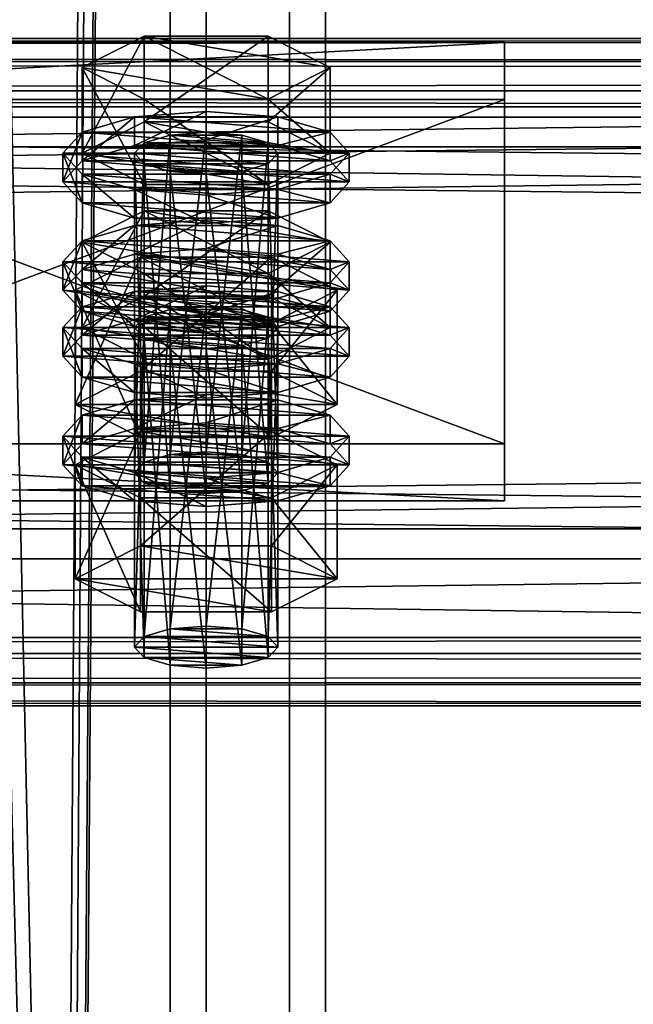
# Model space of a CAD drawing. Header units: millimetres. Extents: x 60485 to 71303, y 100 to 16900.
# Tile 385 of 656: x 68404 to 68456, y 5736 to 5819. Entities that reach past the tile are written whole.
import ezdxf

# ---------------------------------------------------------------- set-up
doc = ezdxf.new("R2010")
doc.units = ezdxf.units.MM
for name, color, linetype in [('13', 7, 'Continuous'), ('3', 7, 'Continuous'), ('4', 7, 'Continuous'), ('6', 7, 'Continuous'), ('9', 7, 'Continuous')]:
    doc.layers.add(name, color=color, linetype=linetype)

msp = doc.modelspace()

# ---------------------------------------------------------------- meshes
at = {"layer": '13', "color": 20}
mesh = msp.add_polyface(dxfattribs=at)
corners = [(68414.804, 5795.619, 4827.155), (68425.196, 5802.792, 4829.348), (68414.804, 5802.792, 4829.348), (68425.196, 5797.529, 4846.562), (68409.608, 5800.16, 4837.955), (68414, 5780.83, 4779.76), (68414.804, 5808.484, 4785.078), (68414, 5807.607, 4787.947), (68414.804, 5781.707, 4776.892), (68417, 5809.126, 4782.978), (68417, 5782.349, 4774.791), (68420, 5809.361, 4782.209), (68423, 5806.087, 4792.916), (68417, 5806.087, 4792.916), (68414.804, 5806.729, 4790.816), (68425.196, 5806.729, 4790.816), (68426, 5807.607, 4787.947), (68425.196, 5808.484, 4785.078), (68409.608, 5807.607, 4787.947), (68414.804, 5810.238, 4779.34), (68414.804, 5817.41, 4781.533), (68409.608, 5814.779, 4790.14), (68425.196, 5817.41, 4781.533), (68425.196, 5804.975, 4796.554), (68414.804, 5804.975, 4796.554), (68414.804, 5812.147, 4798.746), (68425.196, 5812.147, 4798.746), (68408, 5805.216, 4787.216), (68409.608, 5806.97, 4781.478), (68409.608, 5809.361, 4782.209), (68408, 5807.607, 4787.947), (68414, 5808.254, 4777.278), (68414, 5810.645, 4778.009), (68420, 5808.724, 4775.74), (68420, 5811.115, 4776.471), (68420, 5801.707, 4798.692), (68414, 5802.177, 4797.154), (68414, 5804.568, 4797.885), (68420, 5804.098, 4799.423), (68409.608, 5803.462, 4792.954), (68409.608, 5805.852, 4793.685), (68430.392, 5806.97, 4781.478), (68432, 5805.216, 4787.216), (68430.392, 5803.462, 4792.954), (68426, 5802.177, 4797.154), (68426, 5804.568, 4797.885), (68430.392, 5805.852, 4793.685), (68432, 5807.607, 4787.947), (68430.392, 5809.361, 4782.209), (68414, 5799.153, 4774.495), (68420, 5802.014, 4773.689), (68414, 5801.544, 4775.226), (68430.392, 5800.26, 4779.427), (68409.608, 5800.26, 4779.427), (68426, 5801.544, 4775.226)]
mesh.append_faces([[corners[k] for k in face] for face in [(0, 1, 2, 2), (5, 6, 7, 7), (8, 9, 6, 6), (10, 11, 9, 9), (18, 20, 21, 21), (19, 22, 20, 20), (24, 21, 25, 25), (23, 18, 24, 24), (21, 26, 25, 25), (27, 29, 30, 30), (28, 32, 29, 29), (31, 34, 32, 32), (35, 37, 38, 38), (36, 40, 37, 37), (39, 30, 40, 40), (44, 36, 35, 35), (49, 50, 51, 51), (54, 51, 50, 50)]], dxfattribs={"vtx0": -1, "color": 20})
mesh.append_faces([[corners[k] for k in face] for face in [(3, 4, 2, 2), (12, 13, 14, 14), (15, 14, 7, 7), (16, 7, 6, 6), (17, 6, 9, 9), (23, 19, 18, 18), (26, 21, 20, 20), (41, 31, 28, 28), (42, 28, 27, 27), (43, 27, 39, 39), (44, 39, 36, 36), (45, 37, 40, 40), (46, 40, 30, 30), (47, 30, 29, 29), (48, 29, 32, 32), (52, 53, 51, 51)]], dxfattribs={"vtx0": -1, "vtx2": -1, "vtx3": -1, "color": 20})
mesh.append_faces([[corners[k] for k in face] for face in [(18, 19, 20, 20), (23, 24, 25, 25), (24, 18, 21, 21), (27, 28, 29, 29), (28, 31, 32, 32), (31, 33, 34, 34), (35, 36, 37, 37), (36, 39, 40, 40), (39, 27, 30, 30)]], dxfattribs={"vtx2": -1, "vtx3": -1, "color": 20})
mesh = msp.add_polyface(dxfattribs=at)
corners = [(68430.392, 5800.16, 4837.955), (68414.804, 5802.792, 4829.348), (68425.196, 5802.792, 4829.348), (68420, 5782.584, 4774.023), (68423, 5809.126, 4782.978), (68420, 5809.361, 4782.209), (68423, 5782.349, 4774.791), (68425.196, 5808.484, 4785.078), (68425.196, 5781.707, 4776.892), (68426, 5807.607, 4787.947), (68417, 5806.087, 4792.916), (68423, 5806.087, 4792.916), (68420, 5805.852, 4793.685), (68414.804, 5806.729, 4790.816), (68425.196, 5806.729, 4790.816), (68414, 5807.607, 4787.947), (68414.804, 5808.484, 4785.078), (68417, 5809.126, 4782.978), (68414.804, 5810.238, 4779.34), (68425.196, 5810.238, 4779.34), (68425.196, 5817.41, 4781.533), (68430.392, 5807.607, 4787.947), (68430.392, 5814.779, 4790.14), (68425.196, 5804.975, 4796.554), (68425.196, 5812.147, 4798.746), (68414.804, 5812.147, 4798.746), (68414.804, 5817.41, 4781.533), (68420, 5808.724, 4775.74), (68426, 5808.254, 4777.278), (68426, 5810.645, 4778.009), (68420, 5811.115, 4776.471), (68430.392, 5806.97, 4781.478), (68430.392, 5809.361, 4782.209), (68432, 5805.216, 4787.216), (68432, 5807.607, 4787.947), (68430.392, 5803.462, 4792.954), (68430.392, 5805.852, 4793.685), (68426, 5802.177, 4797.154), (68426, 5804.568, 4797.885), (68420, 5801.707, 4798.692), (68420, 5804.098, 4799.423), (68414, 5808.254, 4777.278), (68409.608, 5806.97, 4781.478), (68408, 5805.216, 4787.216), (68409.608, 5803.462, 4792.954), (68414, 5804.568, 4797.885), (68409.608, 5805.852, 4793.685), (68408, 5807.607, 4787.947), (68409.608, 5809.361, 4782.209), (68414, 5810.645, 4778.009)]
mesh.append_faces([[corners[k] for k in face] for face in [(0, 1, 2, 2), (3, 4, 5, 5), (6, 7, 4, 4), (8, 9, 7, 7), (10, 11, 12, 12), (4, 17, 5, 5), (19, 22, 20, 20), (21, 24, 22, 22), (23, 25, 24, 24), (18, 21, 19, 19), (22, 26, 20, 20), (27, 29, 30, 30), (28, 32, 29, 29), (31, 34, 32, 32), (33, 36, 34, 34), (35, 38, 36, 36), (37, 40, 38, 38), (41, 28, 27, 27), (45, 38, 40, 40), (29, 49, 30, 30)]], dxfattribs={"vtx0": -1, "color": 20})
mesh.append_faces([[corners[k] for k in face] for face in [(11, 13, 14, 14), (14, 15, 9, 9), (9, 16, 7, 7), (7, 17, 4, 4), (21, 18, 23, 23), (24, 26, 22, 22), (28, 41, 31, 31), (31, 42, 33, 33), (33, 43, 35, 35), (35, 44, 37, 37), (38, 46, 36, 36), (36, 47, 34, 34), (34, 48, 32, 32), (32, 49, 29, 29)]], dxfattribs={"vtx0": -1, "vtx1": -1, "color": 20})
mesh.append_faces([[corners[k] for k in face] for face in [(18, 19, 20, 20), (19, 21, 22, 22), (21, 23, 24, 24), (27, 28, 29, 29), (28, 31, 32, 32), (31, 33, 34, 34), (33, 35, 36, 36), (35, 37, 38, 38), (37, 39, 40, 40)]], dxfattribs={"vtx2": -1, "vtx3": -1, "color": 20})
mesh = msp.add_polyface(dxfattribs=at)
corners = [(68425.196, 5793.865, 4832.893), (68414.804, 5793.865, 4832.893), (68417, 5794.507, 4830.793), (68423, 5794.507, 4830.793), (68420, 5794.742, 4830.024), (68409.608, 5792.988, 4835.762), (68414.804, 5795.619, 4827.155), (68414.804, 5802.792, 4829.348), (68409.608, 5800.16, 4837.955), (68414.804, 5790.357, 4844.369), (68414.804, 5797.529, 4846.562), (68425.196, 5797.529, 4846.562), (68409.608, 5792.351, 4829.293), (68414, 5793.636, 4825.093), (68414, 5796.026, 4825.824), (68409.608, 5794.742, 4830.024), (68420, 5794.106, 4823.556), (68420, 5796.496, 4824.286), (68430.392, 5794.742, 4830.024), (68426, 5796.026, 4825.824), (68414, 5780.83, 4779.76), (68414.804, 5781.707, 4776.892), (68414.804, 5808.484, 4785.078), (68417, 5782.349, 4774.791), (68417, 5809.126, 4782.978), (68420, 5782.584, 4774.023), (68420, 5809.361, 4782.209), (68420, 5779.076, 4785.498), (68417, 5806.087, 4792.916), (68420, 5805.852, 4793.685), (68417, 5779.311, 4784.73), (68414.804, 5806.729, 4790.816), (68414.804, 5779.953, 4782.629), (68414, 5807.607, 4787.947), (68409.03, 5786.552, 4781.51), (68414.515, 5798.892, 4775.349), (68409.03, 5796.115, 4784.433), (68414.515, 5789.329, 4772.425), (68425.485, 5798.892, 4775.349), (68425.485, 5793.337, 4793.518), (68414.515, 5793.337, 4793.518), (68408, 5796.115, 4784.433), (68409.608, 5797.869, 4778.696), (68409.608, 5800.26, 4779.427), (68408, 5798.506, 4785.164), (68414, 5799.153, 4774.495), (68414, 5801.544, 4775.226), (68420, 5799.623, 4772.958), (68420, 5802.014, 4773.689), (68420, 5792.606, 4795.909), (68414, 5793.076, 4794.372), (68414, 5795.467, 4795.103), (68420, 5794.997, 4796.64), (68409.608, 5794.361, 4790.171), (68409.608, 5796.751, 4790.902), (68430.392, 5797.869, 4778.696), (68432, 5796.115, 4784.433), (68430.392, 5794.361, 4790.171), (68426, 5793.076, 4794.372), (68426, 5795.467, 4795.103), (68430.392, 5796.751, 4790.902), (68432, 5798.506, 4785.164)]
mesh.append_faces([[corners[k] for k in face] for face in [(3, 2, 4, 4), (5, 7, 8, 8), (9, 8, 10, 10), (8, 11, 10, 10), (12, 14, 15, 15), (13, 17, 14, 14), (19, 14, 17, 17), (27, 28, 29, 29), (30, 31, 28, 28), (32, 33, 31, 31), (34, 35, 36, 36), (37, 38, 35, 35), (36, 39, 40, 40), (41, 43, 44, 44), (42, 46, 43, 43), (49, 51, 52, 52), (50, 54, 51, 51), (53, 44, 54, 54), (51, 59, 52, 52)]], dxfattribs={"vtx0": -1, "color": 20})
mesh.append_faces([[corners[k] for k in face] for face in [(0, 1, 2, 2), (18, 15, 14, 14), (39, 36, 35, 35), (55, 47, 45, 45), (56, 45, 42, 42), (57, 42, 41, 41), (58, 41, 53, 53), (59, 51, 54, 54), (60, 54, 44, 44), (61, 44, 43, 43)]], dxfattribs={"vtx0": -1, "vtx2": -1, "vtx3": -1, "color": 20})
mesh.append_faces([[corners[k] for k in face] for face in [(5, 6, 7, 7), (9, 5, 8, 8), (12, 13, 14, 14), (13, 16, 17, 17), (20, 21, 22, 22), (21, 23, 24, 24), (23, 25, 26, 26), (32, 20, 33, 33), (41, 42, 43, 43), (42, 45, 46, 46), (45, 47, 48, 48), (49, 50, 51, 51), (50, 53, 54, 54), (53, 41, 44, 44)]], dxfattribs={"vtx2": -1, "vtx3": -1, "color": 20})
mesh = msp.add_polyface(dxfattribs=at)
corners = [(68425.196, 5793.865, 4832.893), (68417, 5794.507, 4830.793), (68423, 5794.507, 4830.793), (68414.804, 5795.619, 4827.155), (68425.196, 5795.619, 4827.155), (68425.196, 5802.792, 4829.348), (68430.392, 5792.988, 4835.762), (68430.392, 5800.16, 4837.955), (68425.196, 5790.357, 4844.369), (68425.196, 5797.529, 4846.562), (68414.804, 5797.529, 4846.562), (68414.804, 5802.792, 4829.348), (68420, 5794.106, 4823.556), (68426, 5793.636, 4825.093), (68426, 5796.026, 4825.824), (68420, 5796.496, 4824.286), (68430.392, 5794.742, 4830.024), (68432, 5792.988, 4835.762), (68409.608, 5794.742, 4830.024), (68414, 5796.026, 4825.824), (68420, 5782.584, 4774.023), (68423, 5782.349, 4774.791), (68423, 5809.126, 4782.978), (68425.196, 5781.707, 4776.892), (68425.196, 5808.484, 4785.078), (68426, 5780.83, 4779.76), (68426, 5807.607, 4787.947), (68425.196, 5806.729, 4790.816), (68425.196, 5779.953, 4782.629), (68423, 5806.087, 4792.916), (68423, 5779.311, 4784.73), (68420, 5805.852, 4793.685), (68414.515, 5789.329, 4772.425), (68425.485, 5789.329, 4772.425), (68425.485, 5798.892, 4775.349), (68430.97, 5796.115, 4784.433), (68425.485, 5793.337, 4793.518), (68414.515, 5798.892, 4775.349), (68420, 5799.623, 4772.958), (68426, 5799.153, 4774.495), (68426, 5801.544, 4775.226), (68420, 5802.014, 4773.689), (68430.392, 5797.869, 4778.696), (68430.392, 5800.26, 4779.427), (68432, 5796.115, 4784.433), (68432, 5798.506, 4785.164), (68430.392, 5794.361, 4790.171), (68430.392, 5796.751, 4790.902), (68426, 5793.076, 4794.372), (68426, 5795.467, 4795.103), (68420, 5794.997, 4796.64), (68414, 5799.153, 4774.495), (68409.608, 5797.869, 4778.696), (68408, 5796.115, 4784.433), (68409.608, 5796.751, 4790.902), (68408, 5798.506, 4785.164), (68409.608, 5800.26, 4779.427), (68414, 5801.544, 4775.226)]
mesh.append_faces([[corners[k] for k in face] for face in [(4, 7, 5, 5), (6, 9, 7, 7), (8, 10, 9, 9), (3, 6, 4, 4), (12, 14, 15, 15), (13, 16, 14, 14), (25, 27, 26, 26), (28, 29, 27, 27), (30, 31, 29, 29), (33, 35, 34, 34), (35, 37, 34, 34), (38, 40, 41, 41), (39, 43, 40, 40), (42, 45, 43, 43), (44, 47, 45, 45), (46, 49, 47, 47), (48, 50, 49, 49), (38, 42, 39, 39)]], dxfattribs={"vtx0": -1, "color": 20})
mesh.append_faces([[corners[k] for k in face] for face in [(0, 1, 2, 2), (9, 11, 7, 7), (17, 18, 16, 16), (16, 19, 14, 14), (36, 37, 35, 35), (42, 51, 44, 44), (44, 52, 46, 46), (46, 53, 48, 48), (49, 54, 47, 47), (47, 55, 45, 45), (45, 56, 43, 43), (43, 57, 40, 40)]], dxfattribs={"vtx0": -1, "vtx1": -1, "color": 20})
mesh.append_faces([[corners[k] for k in face] for face in [(3, 4, 5, 5), (4, 6, 7, 7), (6, 8, 9, 9), (12, 13, 14, 14), (20, 21, 22, 22), (21, 23, 24, 24), (23, 25, 26, 26), (32, 33, 34, 34), (38, 39, 40, 40), (39, 42, 43, 43), (42, 44, 45, 45), (44, 46, 47, 47), (46, 48, 49, 49)]], dxfattribs={"vtx2": -1, "vtx3": -1, "color": 20})
mesh = msp.add_polyface(dxfattribs=at)
corners = [(68414, 5766.211, 4827.576), (68414.804, 5793.865, 4832.893), (68414, 5792.988, 4835.762), (68414.804, 5767.089, 4824.707), (68417, 5794.507, 4830.793), (68417, 5767.731, 4822.607), (68420, 5794.742, 4830.024), (68417, 5764.692, 4832.545), (68414.804, 5792.111, 4838.631), (68417, 5791.469, 4840.731), (68414.804, 5765.334, 4830.445), (68420, 5791.234, 4841.5), (68425.196, 5792.111, 4838.631), (68426, 5792.988, 4835.762), (68425.196, 5790.357, 4844.369), (68414.804, 5790.357, 4844.369), (68414.804, 5797.529, 4846.562), (68414.804, 5795.619, 4827.155), (68409.608, 5792.988, 4835.762), (68408, 5790.597, 4835.031), (68409.608, 5792.351, 4829.293), (68409.608, 5794.742, 4830.024), (68408, 5792.988, 4835.762), (68420, 5787.089, 4846.507), (68414, 5787.559, 4844.969), (68414, 5789.95, 4845.7), (68420, 5789.479, 4847.238), (68409.608, 5788.843, 4840.769), (68409.608, 5791.234, 4841.5), (68430.392, 5792.351, 4829.293), (68414, 5793.636, 4825.093), (68432, 5790.597, 4835.031), (68430.392, 5788.843, 4840.769), (68426, 5787.559, 4844.969), (68426, 5789.95, 4845.7), (68430.392, 5791.234, 4841.5), (68432, 5792.988, 4835.762), (68409.608, 5783.25, 4826.511), (68414, 5784.535, 4822.311), (68414, 5786.925, 4823.041), (68409.608, 5785.641, 4827.242), (68420, 5785.005, 4820.773), (68420, 5787.395, 4821.504), (68426, 5784.535, 4822.311), (68430.392, 5785.641, 4827.242), (68426, 5786.925, 4823.041), (68420, 5779.076, 4785.498), (68417, 5779.311, 4784.73), (68417, 5806.087, 4792.916), (68414.804, 5779.953, 4782.629), (68414.804, 5806.729, 4790.816), (68409.03, 5786.552, 4781.51), (68414.515, 5789.329, 4772.425), (68414.515, 5798.892, 4775.349), (68425.485, 5783.774, 4790.595), (68414.515, 5783.774, 4790.595), (68414.515, 5793.337, 4793.518), (68409.03, 5796.115, 4784.433), (68430.97, 5786.552, 4781.51), (68426, 5793.076, 4794.372), (68409.608, 5794.361, 4790.171), (68420, 5792.606, 4795.909), (68414, 5793.076, 4794.372)]
mesh.append_faces([[corners[k] for k in face] for face in [(0, 1, 2, 2), (3, 4, 1, 1), (5, 6, 4, 4), (7, 8, 9, 9), (10, 2, 8, 8), (8, 11, 9, 9), (14, 18, 15, 15), (19, 21, 22, 22), (23, 25, 26, 26), (24, 28, 25, 25), (27, 22, 28, 28), (33, 24, 23, 23), (37, 39, 40, 40), (38, 42, 39, 39), (38, 43, 41, 41), (45, 39, 42, 42), (55, 57, 56, 56), (61, 60, 62, 62)]], dxfattribs={"vtx0": -1, "color": 20})
mesh.append_faces([[corners[k] for k in face] for face in [(59, 60, 61, 61)]], dxfattribs={"vtx0": -1, "vtx1": -1, "color": 20})
mesh.append_faces([[corners[k] for k in face] for face in [(12, 8, 2, 2), (13, 2, 1, 1), (14, 17, 18, 18), (29, 30, 20, 20), (31, 20, 19, 19), (32, 19, 27, 27), (33, 27, 24, 24), (34, 25, 28, 28), (35, 28, 22, 22), (36, 22, 21, 21), (44, 40, 39, 39), (58, 52, 51, 51)]], dxfattribs={"vtx0": -1, "vtx2": -1, "vtx3": -1, "color": 20})
mesh.append_faces([[corners[k] for k in face] for face in [(14, 15, 16, 16), (19, 20, 21, 21), (23, 24, 25, 25), (24, 27, 28, 28), (27, 19, 22, 22), (37, 38, 39, 39), (38, 41, 42, 42), (46, 47, 48, 48), (47, 49, 50, 50), (51, 52, 53, 53), (54, 55, 56, 56), (55, 51, 57, 57)]], dxfattribs={"vtx2": -1, "vtx3": -1, "color": 20})
mesh = msp.add_polyface(dxfattribs=at)
corners = [(68420, 5767.966, 4821.838), (68423, 5794.507, 4830.793), (68420, 5794.742, 4830.024), (68423, 5767.731, 4822.607), (68425.196, 5793.865, 4832.893), (68425.196, 5767.089, 4824.707), (68426, 5792.988, 4835.762), (68426, 5766.211, 4827.576), (68425.196, 5792.111, 4838.631), (68425.196, 5765.334, 4830.445), (68423, 5791.469, 4840.731), (68420, 5791.234, 4841.5), (68414.804, 5792.111, 4838.631), (68414, 5792.988, 4835.762), (68414.804, 5793.865, 4832.893), (68430.392, 5792.988, 4835.762), (68414.804, 5795.619, 4827.155), (68425.196, 5790.357, 4844.369), (68426, 5793.636, 4825.093), (68430.392, 5792.351, 4829.293), (68430.392, 5794.742, 4830.024), (68432, 5790.597, 4835.031), (68432, 5792.988, 4835.762), (68430.392, 5788.843, 4840.769), (68430.392, 5791.234, 4841.5), (68426, 5787.559, 4844.969), (68426, 5789.95, 4845.7), (68420, 5787.089, 4846.507), (68420, 5789.479, 4847.238), (68414, 5793.636, 4825.093), (68420, 5794.106, 4823.556), (68409.608, 5792.351, 4829.293), (68408, 5790.597, 4835.031), (68409.608, 5788.843, 4840.769), (68414, 5789.95, 4845.7), (68409.608, 5791.234, 4841.5), (68408, 5792.988, 4835.762), (68420, 5785.005, 4820.773), (68426, 5784.535, 4822.311), (68426, 5786.925, 4823.041), (68420, 5787.395, 4821.504), (68430.392, 5783.25, 4826.511), (68430.392, 5785.641, 4827.242), (68432, 5783.887, 4832.98), (68409.608, 5785.641, 4827.242), (68414, 5786.925, 4823.041), (68426, 5780.83, 4779.76), (68425.196, 5779.953, 4782.629), (68425.196, 5806.729, 4790.816), (68423, 5779.311, 4784.73), (68423, 5806.087, 4792.916), (68420, 5779.076, 4785.498), (68420, 5805.852, 4793.685), (68425.485, 5789.329, 4772.425), (68430.97, 5786.552, 4781.51), (68430.97, 5796.115, 4784.433), (68425.485, 5783.774, 4790.595), (68425.485, 5793.337, 4793.518), (68414.515, 5793.337, 4793.518), (68414.515, 5789.329, 4772.425), (68409.03, 5786.552, 4781.51), (68426, 5793.076, 4794.372), (68420, 5792.606, 4795.909), (68420, 5794.997, 4796.64)]
mesh.append_faces([[corners[k] for k in face] for face in [(0, 1, 2, 2), (3, 4, 1, 1), (5, 6, 4, 4), (7, 8, 6, 6), (9, 10, 8, 8), (19, 22, 20, 20), (21, 24, 22, 22), (23, 26, 24, 24), (25, 28, 26, 26), (29, 18, 30, 30), (34, 26, 28, 28), (37, 39, 40, 40), (38, 42, 39, 39), (54, 57, 55, 55), (56, 58, 57, 57), (59, 54, 53, 53)]], dxfattribs={"vtx0": -1, "color": 20})
mesh.append_faces([[corners[k] for k in face] for face in [(11, 12, 10, 10), (10, 12, 8, 8), (8, 13, 6, 6), (6, 14, 4, 4), (15, 16, 17, 17), (18, 29, 19, 19), (19, 31, 21, 21), (21, 32, 23, 23), (23, 33, 25, 25), (26, 35, 24, 24), (24, 36, 22, 22), (43, 44, 42, 42), (42, 45, 39, 39), (54, 60, 56, 56)]], dxfattribs={"vtx0": -1, "vtx1": -1, "color": 20})
mesh.append_faces([[corners[k] for k in face] for face in [(18, 19, 20, 20), (19, 21, 22, 22), (21, 23, 24, 24), (23, 25, 26, 26), (25, 27, 28, 28), (37, 38, 39, 39), (38, 41, 42, 42), (46, 47, 48, 48), (47, 49, 50, 50), (49, 51, 52, 52), (53, 54, 55, 55), (54, 56, 57, 57), (61, 62, 63, 63)]], dxfattribs={"vtx2": -1, "vtx3": -1, "color": 20})
mesh = msp.add_polyface(dxfattribs=at)
corners = [(68414, 5766.211, 4827.576), (68414.804, 5767.089, 4824.707), (68414.804, 5793.865, 4832.893), (68417, 5767.731, 4822.607), (68417, 5794.507, 4830.793), (68420, 5767.966, 4821.838), (68420, 5794.742, 4830.024), (68420, 5764.457, 4833.314), (68417, 5764.692, 4832.545), (68417, 5791.469, 4840.731), (68420, 5791.234, 4841.5), (68414.804, 5765.334, 4830.445), (68414.804, 5792.111, 4838.631), (68414, 5792.988, 4835.762), (68423, 5767.731, 4822.607), (68425.196, 5767.089, 4824.707), (68426, 5766.211, 4827.576), (68425.196, 5765.334, 4830.445), (68423, 5764.692, 4832.545), (68409.03, 5771.933, 4829.325), (68414.515, 5774.711, 4820.24), (68414.515, 5784.274, 4823.164), (68409.03, 5781.496, 4832.249), (68425.485, 5784.274, 4823.164), (68425.485, 5769.156, 4838.41), (68414.515, 5769.156, 4838.41), (68414.515, 5778.719, 4841.334), (68430.97, 5771.933, 4829.325), (68425.485, 5778.719, 4841.334), (68430.97, 5781.496, 4832.249), (68408, 5781.496, 4832.249), (68409.608, 5783.25, 4826.511), (68409.608, 5785.641, 4827.242), (68408, 5783.887, 4832.98), (68420, 5777.988, 4843.724), (68414, 5778.458, 4842.187), (68414, 5780.849, 4842.918), (68420, 5780.379, 4844.455), (68409.608, 5779.742, 4837.987), (68409.608, 5782.133, 4838.717), (68430.392, 5783.25, 4826.511), (68414, 5784.535, 4822.311), (68432, 5781.496, 4832.249), (68430.392, 5779.742, 4837.987), (68426, 5778.458, 4842.187), (68426, 5780.849, 4842.918), (68430.392, 5782.133, 4838.717), (68432, 5783.887, 4832.98), (68425.196, 5781.707, 4776.892), (68417, 5782.349, 4774.791), (68414.804, 5781.707, 4776.892), (68426, 5780.83, 4779.76), (68414, 5780.83, 4779.76), (68425.196, 5779.953, 4782.629), (68414.804, 5779.953, 4782.629), (68423, 5779.311, 4784.73), (68417, 5779.311, 4784.73), (68425.485, 5783.774, 4790.595), (68409.03, 5786.552, 4781.51), (68414.515, 5783.774, 4790.595)]
mesh.append_faces([[corners[k] for k in face] for face in [(7, 9, 10, 10), (3, 14, 5, 5), (18, 8, 7, 7), (19, 21, 22, 22), (20, 23, 21, 21), (25, 22, 26, 26), (24, 19, 25, 25), (22, 28, 26, 26), (30, 32, 33, 33), (34, 36, 37, 37), (35, 39, 36, 36), (38, 33, 39, 39), (57, 58, 59, 59)]], dxfattribs={"vtx0": -1, "color": 20})
mesh.append_faces([[corners[k] for k in face] for face in [(15, 3, 1, 1), (16, 1, 0, 0), (17, 0, 11, 11), (18, 11, 8, 8), (27, 20, 19, 19), (29, 22, 21, 21), (40, 41, 31, 31), (42, 31, 30, 30), (43, 30, 38, 38), (44, 38, 35, 35), (45, 36, 39, 39), (46, 39, 33, 33), (47, 33, 32, 32), (48, 49, 50, 50), (51, 50, 52, 52), (53, 52, 54, 54), (55, 54, 56, 56)]], dxfattribs={"vtx0": -1, "vtx2": -1, "vtx3": -1, "color": 20})
mesh.append_faces([[corners[k] for k in face] for face in [(0, 1, 2, 2), (1, 3, 4, 4), (3, 5, 6, 6), (7, 8, 9, 9), (8, 11, 12, 12), (11, 0, 13, 13), (19, 20, 21, 21), (24, 25, 26, 26), (25, 19, 22, 22), (30, 31, 32, 32), (34, 35, 36, 36), (35, 38, 39, 39), (38, 30, 33, 33)]], dxfattribs={"vtx2": -1, "vtx3": -1, "color": 20})
mesh = msp.add_polyface(dxfattribs=at)
corners = [(68420, 5767.966, 4821.838), (68423, 5767.731, 4822.607), (68423, 5794.507, 4830.793), (68425.196, 5767.089, 4824.707), (68425.196, 5793.865, 4832.893), (68426, 5766.211, 4827.576), (68426, 5792.988, 4835.762), (68425.196, 5765.334, 4830.445), (68425.196, 5792.111, 4838.631), (68423, 5764.692, 4832.545), (68423, 5791.469, 4840.731), (68420, 5764.457, 4833.314), (68420, 5791.234, 4841.5), (68417, 5767.731, 4822.607), (68414.804, 5767.089, 4824.707), (68414, 5766.211, 4827.576), (68414.804, 5765.334, 4830.445), (68414.515, 5774.711, 4820.24), (68425.485, 5774.711, 4820.24), (68425.485, 5784.274, 4823.164), (68430.97, 5771.933, 4829.325), (68430.97, 5781.496, 4832.249), (68425.485, 5769.156, 4838.41), (68425.485, 5778.719, 4841.334), (68414.515, 5778.719, 4841.334), (68409.03, 5771.933, 4829.325), (68409.03, 5781.496, 4832.249), (68414.515, 5784.274, 4823.164), (68430.392, 5783.25, 4826.511), (68432, 5781.496, 4832.249), (68432, 5783.887, 4832.98), (68430.392, 5785.641, 4827.242), (68430.392, 5779.742, 4837.987), (68430.392, 5782.133, 4838.717), (68426, 5778.458, 4842.187), (68426, 5780.849, 4842.918), (68420, 5777.988, 4843.724), (68420, 5780.379, 4844.455), (68426, 5784.535, 4822.311), (68414, 5784.535, 4822.311), (68409.608, 5783.25, 4826.511), (68408, 5781.496, 4832.249), (68409.608, 5779.742, 4837.987), (68414, 5778.458, 4842.187), (68414, 5780.849, 4842.918), (68409.608, 5782.133, 4838.717), (68408, 5783.887, 4832.98), (68417, 5782.349, 4774.791), (68423, 5782.349, 4774.791), (68420, 5782.584, 4774.023), (68425.196, 5781.707, 4776.892), (68414.804, 5781.707, 4776.892), (68426, 5780.83, 4779.76), (68414, 5780.83, 4779.76), (68425.196, 5779.953, 4782.629), (68414.804, 5779.953, 4782.629), (68423, 5779.311, 4784.73), (68417, 5779.311, 4784.73), (68420, 5779.076, 4785.498)]
mesh.append_faces([[corners[k] for k in face] for face in [(9, 12, 10, 10), (18, 21, 19, 19), (20, 23, 21, 21), (22, 24, 23, 23), (17, 20, 18, 18), (21, 27, 19, 19), (28, 30, 31, 31), (29, 33, 30, 30), (32, 35, 33, 33), (34, 37, 35, 35), (34, 43, 36, 36), (44, 35, 37, 37), (47, 48, 49, 49), (56, 57, 58, 58)]], dxfattribs={"vtx0": -1, "color": 20})
mesh.append_faces([[corners[k] for k in face] for face in [(1, 13, 3, 3), (3, 14, 5, 5), (5, 15, 7, 7), (7, 16, 9, 9), (20, 25, 22, 22), (23, 26, 21, 21), (38, 39, 28, 28), (28, 40, 29, 29), (29, 41, 32, 32), (32, 42, 34, 34), (35, 45, 33, 33), (33, 46, 30, 30), (48, 47, 50, 50), (50, 51, 52, 52), (52, 53, 54, 54), (54, 55, 56, 56)]], dxfattribs={"vtx0": -1, "vtx1": -1, "color": 20})
mesh.append_faces([[corners[k] for k in face] for face in [(0, 1, 2, 2), (1, 3, 4, 4), (3, 5, 6, 6), (5, 7, 8, 8), (7, 9, 10, 10), (9, 11, 12, 12), (17, 18, 19, 19), (18, 20, 21, 21), (20, 22, 23, 23), (28, 29, 30, 30), (29, 32, 33, 33), (32, 34, 35, 35), (34, 36, 37, 37)]], dxfattribs={"vtx2": -1, "vtx3": -1, "color": 20})
at = {"layer": '3', "color": 91}
mesh = msp.add_polyface(dxfattribs=at)
corners = [(68370, 8485, 5564.7), (68430, 8485, 5564.7), (68430, 145.041, 3014.919), (68370, 145.041, 3014.919), (68370, 271.84, 2970.03), (68430, 271.84, 2970.03), (68430, 8485, 5481.045), (68370, 8485, 5481.045), (68370, 145.041, 2970.03), (68427, 8485, 5484.182), (68373, 8485, 5484.182), (68373, 8485, 5561.563), (68427, 8485, 5561.563), (68373, 145.041, 3011.782), (68427, 145.041, 3011.782), (68373, 261.579, 2970.03), (68373, 145.041, 2970.03), (68427, 261.579, 2970.03), (68427, 145.041, 2970.03), (68430, 145.041, 2970.03)]
mesh.append_faces([[corners[k] for k in face] for face in [(0, 2, 3, 3), (4, 6, 7, 7), (4, 3, 8, 8), (0, 4, 7, 7), (12, 13, 14, 14), (15, 11, 10, 10), (13, 15, 16, 16), (17, 10, 9, 9), (17, 14, 18, 18), (12, 17, 9, 9), (8, 13, 16, 16), (18, 2, 19, 19), (5, 1, 6, 6), (2, 5, 19, 19), (5, 18, 19, 19), (15, 8, 16, 16)]], dxfattribs={"vtx0": -1, "color": 91})
mesh.append_faces([[corners[k] for k in face] for face in [(3, 4, 0, 0), (0, 11, 1, 1), (11, 7, 10, 10), (10, 7, 9, 9), (1, 12, 6, 6), (12, 1, 11, 11), (6, 9, 7, 7), (11, 15, 13, 13), (14, 17, 12, 12), (2, 14, 3, 3), (3, 13, 8, 8), (1, 5, 2, 2), (18, 5, 17, 17), (17, 5, 15, 15), (8, 15, 4, 4), (4, 15, 5, 5)]], dxfattribs={"vtx0": -1, "vtx1": -1, "color": 91})
mesh.append_faces([[corners[k] for k in face] for face in [(11, 0, 7, 7), (6, 12, 9, 9), (2, 18, 14, 14), (3, 14, 13, 13)]], dxfattribs={"vtx0": -1, "vtx2": -1, "vtx3": -1, "color": 91})
mesh.append_faces([[corners[k] for k in face] for face in [(0, 1, 2, 2), (4, 5, 6, 6), (12, 11, 13, 13), (17, 15, 10, 10)]], dxfattribs={"vtx2": -1, "vtx3": -1, "color": 91})
mesh = msp.add_polyface(dxfattribs=at)
corners = [(68445, 5812.1, 4747.597), (68355, 5812.1, 4747.597), (68355, 5778.477, 4857.572), (68445, 5778.477, 4857.572), (68355, 5816.881, 4749.059), (68355, 5783.259, 4859.034), (68445, 5816.881, 4749.059), (68445, 5783.259, 4859.034)]
mesh.append_faces([[corners[k] for k in face] for face in [(0, 2, 3, 3), (1, 5, 2, 2), (4, 7, 5, 5), (6, 3, 7, 7), (1, 6, 4, 4), (3, 5, 7, 7)]], dxfattribs={"vtx0": -1, "color": 91})
mesh.append_faces([[corners[k] for k in face] for face in [(0, 1, 2, 2), (1, 4, 5, 5), (4, 6, 7, 7), (6, 0, 3, 3), (1, 0, 6, 6), (3, 2, 5, 5)]], dxfattribs={"vtx2": -1, "vtx3": -1, "color": 91})
at = {"layer": '4', "color": 171}
mesh = msp.add_polyface(dxfattribs=at)
corners = [(68383, 6762.817, 4954.521), (68417, 6762.817, 4954.521), (68417, 5199.164, 3030.03), (68383, 5199.164, 3030.03), (68417, 6670.244, 4926.218), (68417, 5129.586, 3030.03), (68383, 6670.244, 4926.218), (68383, 5129.586, 3030.03), (68380, 6767.96, 4956.093), (68380, 6665.101, 4924.646), (68380, 5125.721, 3030.03), (68380, 5203.029, 3030.03), (68420, 6665.101, 4924.646), (68420, 5125.721, 3030.03), (68420, 6767.96, 4956.093), (68420, 5203.029, 3030.03)]
mesh.append_faces([[corners[k] for k in face] for face in [(0, 2, 3, 3), (1, 5, 2, 2), (4, 7, 5, 5), (6, 3, 7, 7), (8, 10, 11, 11), (9, 13, 10, 10), (12, 15, 13, 13), (14, 11, 15, 15)]], dxfattribs={"vtx0": -1, "color": 171})
mesh.append_faces([[corners[k] for k in face] for face in [(9, 6, 12, 12), (6, 8, 0, 0), (0, 8, 1, 1), (12, 4, 14, 14), (4, 12, 6, 6), (14, 1, 8, 8), (11, 3, 15, 15), (3, 10, 7, 7), (7, 10, 5, 5), (15, 2, 13, 13), (2, 15, 3, 3), (13, 5, 10, 10)]], dxfattribs={"vtx0": -1, "vtx1": -1, "color": 171})
mesh.append_faces([[corners[k] for k in face] for face in [(6, 9, 8, 8), (14, 4, 1, 1), (3, 11, 10, 10), (13, 2, 5, 5)]], dxfattribs={"vtx0": -1, "vtx2": -1, "vtx3": -1, "color": 171})
mesh.append_faces([[corners[k] for k in face] for face in [(0, 1, 2, 2), (1, 4, 5, 5), (4, 6, 7, 7), (6, 0, 3, 3), (8, 9, 10, 10), (9, 12, 13, 13), (12, 14, 15, 15), (14, 8, 11, 11)]], dxfattribs={"vtx2": -1, "vtx3": -1, "color": 171})
at = {"layer": '6', "color": 2}
mesh = msp.add_polyface(dxfattribs=at)
corners = [(68373, 8445, 2973.03), (68427, 8445, 2973.03), (68427, 281.652, 2973.03), (68373, 281.652, 2973.03), (68427, 8445, 3027.03), (68427, 458.279, 3027.03), (68373, 8445, 3027.03), (68373, 458.279, 3027.03), (68370, 8445, 2970.03), (68370, 8445, 3030.03), (68370, 468.091, 3030.03), (68370, 271.84, 2970.03), (68430, 8445, 3030.03), (68430, 468.091, 3030.03), (68430, 8445, 2970.03), (68430, 271.84, 2970.03)]
mesh.append_faces([[corners[k] for k in face] for face in [(0, 2, 3, 3), (1, 5, 2, 2), (4, 7, 5, 5), (6, 3, 7, 7), (8, 10, 11, 11), (9, 13, 10, 10), (12, 15, 13, 13), (14, 11, 15, 15)]], dxfattribs={"vtx0": -1, "color": 2})
mesh.append_faces([[corners[k] for k in face] for face in [(9, 6, 12, 12), (6, 8, 0, 0), (0, 8, 1, 1), (12, 4, 14, 14), (4, 12, 6, 6), (14, 1, 8, 8), (11, 3, 15, 15), (3, 10, 7, 7), (7, 10, 5, 5), (15, 2, 13, 13), (2, 15, 3, 3), (13, 5, 10, 10)]], dxfattribs={"vtx0": -1, "vtx1": -1, "color": 2})
mesh.append_faces([[corners[k] for k in face] for face in [(6, 9, 8, 8), (14, 4, 1, 1), (3, 11, 10, 10), (13, 2, 5, 5)]], dxfattribs={"vtx0": -1, "vtx2": -1, "vtx3": -1, "color": 2})
mesh.append_faces([[corners[k] for k in face] for face in [(0, 1, 2, 2), (1, 4, 5, 5), (4, 6, 7, 7), (6, 0, 3, 3), (8, 9, 10, 10), (9, 12, 13, 13), (12, 14, 15, 15), (14, 8, 11, 11)]], dxfattribs={"vtx2": -1, "vtx3": -1, "color": 2})
at = {"layer": '9', "color": 243}
mesh = msp.add_polyface(dxfattribs=at)
corners = [(68700, 5765.688, 4738.634), (68700, 5810.632, 4752.382), (65500, 5810.632, 4752.382), (65500, 5765.688, 4738.634), (68700, 5776.116, 4865.221), (65500, 5776.116, 4865.221), (68700, 5811.498, 4876.044), (65500, 5811.498, 4876.044), (68700, 5815.301, 4863.612), (65500, 5815.301, 4863.612), (68700, 5817.213, 4864.197), (65500, 5817.213, 4864.197), (68700, 5812.826, 4878.541), (65500, 5812.826, 4878.541), (68700, 5773.619, 4866.548), (65500, 5773.619, 4866.548), (68700, 5808.134, 4753.709), (65500, 5808.134, 4753.709), (68700, 5767.015, 4741.132), (65500, 5767.015, 4741.132), (68700, 5763.212, 4753.563), (65500, 5763.212, 4753.563), (68700, 5761.3, 4752.978), (65500, 5761.3, 4752.978)]
mesh.append_faces([[corners[k] for k in face] for face in [(0, 2, 3, 3), (1, 5, 2, 2), (4, 7, 5, 5), (6, 9, 7, 7), (8, 11, 9, 9), (10, 13, 11, 11), (12, 15, 13, 13), (14, 17, 15, 15), (16, 19, 17, 17), (18, 21, 19, 19), (20, 23, 21, 21), (22, 3, 23, 23), (20, 0, 22, 22), (8, 12, 10, 10), (11, 7, 9, 9), (3, 21, 23, 23)]], dxfattribs={"vtx0": -1, "color": 243})
mesh.append_faces([[corners[k] for k in face] for face in [(1, 16, 4, 4), (16, 0, 18, 18), (18, 0, 20, 20), (12, 6, 14, 14), (21, 3, 19, 19), (19, 2, 17, 17), (17, 2, 15, 15), (15, 5, 13, 13)]], dxfattribs={"vtx0": -1, "vtx1": -1, "color": 243})
mesh.append_faces([[corners[k] for k in face] for face in [(16, 1, 0, 0), (4, 16, 14, 14), (12, 8, 6, 6), (14, 6, 4, 4), (7, 11, 13, 13), (19, 3, 2, 2), (15, 2, 5, 5), (13, 5, 7, 7)]], dxfattribs={"vtx0": -1, "vtx2": -1, "vtx3": -1, "color": 243})
mesh.append_faces([[corners[k] for k in face] for face in [(0, 1, 2, 2), (1, 4, 5, 5), (4, 6, 7, 7), (6, 8, 9, 9), (8, 10, 11, 11), (10, 12, 13, 13), (12, 14, 15, 15), (14, 16, 17, 17), (16, 18, 19, 19), (18, 20, 21, 21), (20, 22, 23, 23), (22, 0, 3, 3)]], dxfattribs={"vtx2": -1, "vtx3": -1, "color": 243})
mesh = msp.add_polyface(dxfattribs=at)
corners = [(71300, 5765.688, 4738.634), (71300, 5810.632, 4752.382), (68100, 5810.632, 4752.382), (68100, 5765.688, 4738.634), (71300, 5776.116, 4865.221), (68100, 5776.116, 4865.221), (71300, 5811.498, 4876.044), (68100, 5811.498, 4876.044), (71300, 5815.301, 4863.612), (68100, 5815.301, 4863.612), (71300, 5817.213, 4864.197), (68100, 5817.213, 4864.197), (71300, 5812.826, 4878.541), (68100, 5812.826, 4878.541), (71300, 5773.619, 4866.548), (68100, 5773.619, 4866.548), (71300, 5808.134, 4753.709), (68100, 5808.134, 4753.709), (71300, 5767.015, 4741.132), (68100, 5767.015, 4741.132), (71300, 5763.212, 4753.563), (68100, 5763.212, 4753.563), (71300, 5761.3, 4752.978), (68100, 5761.3, 4752.978)]
mesh.append_faces([[corners[k] for k in face] for face in [(0, 2, 3, 3), (1, 5, 2, 2), (4, 7, 5, 5), (6, 9, 7, 7), (8, 11, 9, 9), (10, 13, 11, 11), (12, 15, 13, 13), (14, 17, 15, 15), (16, 19, 17, 17), (18, 21, 19, 19), (20, 23, 21, 21), (22, 3, 23, 23), (8, 12, 10, 10), (11, 7, 9, 9)]], dxfattribs={"vtx0": -1, "color": 243})
mesh.append_faces([[corners[k] for k in face] for face in [(12, 6, 14, 14), (14, 1, 16, 16), (16, 0, 18, 18), (3, 19, 23, 23), (19, 2, 17, 17), (17, 2, 15, 15), (15, 5, 13, 13), (13, 7, 11, 11)]], dxfattribs={"vtx0": -1, "vtx1": -1, "color": 243})
mesh.append_faces([[corners[k] for k in face] for face in [(12, 8, 6, 6), (14, 6, 4, 4), (14, 4, 1, 1), (16, 1, 0, 0), (18, 0, 22, 22), (19, 3, 2, 2), (15, 2, 5, 5), (13, 5, 7, 7)]], dxfattribs={"vtx0": -1, "vtx2": -1, "vtx3": -1, "color": 243})
mesh.append_faces([[corners[k] for k in face] for face in [(21, 23, 19, 19)]], dxfattribs={"vtx1": -1, "color": 243})
mesh.append_faces([[corners[k] for k in face] for face in [(0, 1, 2, 2), (1, 4, 5, 5), (4, 6, 7, 7), (6, 8, 9, 9), (8, 10, 11, 11), (10, 12, 13, 13), (12, 14, 15, 15), (14, 16, 17, 17), (16, 18, 19, 19), (18, 20, 21, 21), (20, 22, 23, 23), (22, 0, 3, 3), (22, 20, 18, 18)]], dxfattribs={"vtx2": -1, "vtx3": -1, "color": 243})

doc.saveas('drawing.dxf')
